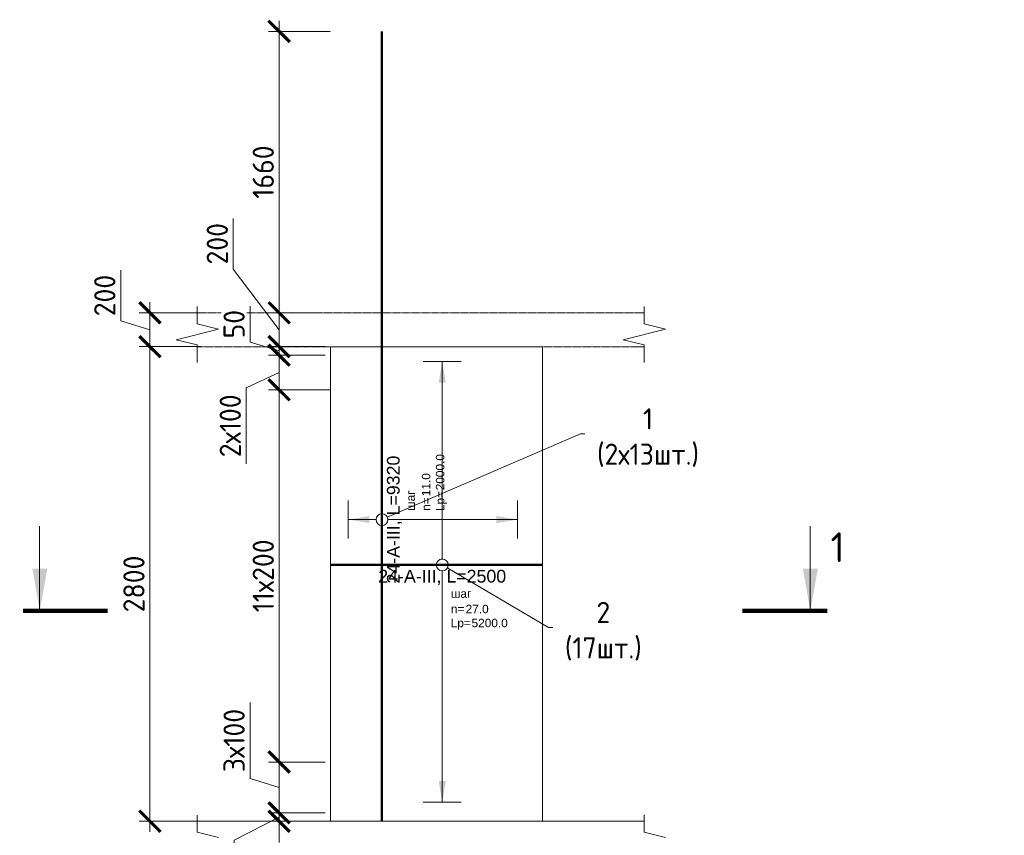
# Model space of a CAD drawing. Header units: millimetres. Extents: x 263826 to 1718326, y -423071 to 70137.
# Tile 330 of 486: x 595874 to 607486, y -192821 to -183197. Entities that reach past the tile are written whole.
import ezdxf
from ezdxf import colors
from ezdxf.entities.mleader import LeaderData, LeaderLine
from ezdxf.enums import TextEntityAlignment as Align
from ezdxf.math import Vec2, Vec3

# ---------------------------------------------------------------- set-up
doc = ezdxf.new("R2010")
doc.units = ezdxf.units.MM
doc.set_wipeout_variables(frame=1)
doc.linetypes.add('01 Штриховая _4 мм_', pattern=[6, 3.5, -2.5])
for name, color, linetype, lineweight in [('AF_Perekritie', 90, 'Continuous', 18), ('AF_Stena', 90, 'Continuous', 18), ('KR_Fundament', 253, 'Continuous', 18), ('АрмСтер', 2, 'Continuous', 50), ('Выноски', 20, 'Continuous', 20), ('подоснова', 151, 'Continuous', 5), ('РАЗМЕРЫ', 1, 'Continuous', 9)]:
    doc.layers.add(name, color=color, linetype=linetype, lineweight=lineweight)
doc.layers.add('АрмСтер_атрибуты', color=2, linetype='Continuous', lineweight=0, plot=False)
doc.styles.add('GOST-2.304_Type-B', font='GOST_Common.ttf')
doc.styles.get("Standard").update_dxf_attribs({"font": 'arial.ttf'})
doc.styles.add('Аннотативный', font='arial.ttf')
doc.dimstyles.new('мой 25', dxfattribs={"dimscale": 100, "dimtxt": 2.5, "dimasz": 2.5, "dimexe": 1.25, "dimexo": 0.625, "dimtad": 1, "dimdec": 0, "dimlfac": 0.5, "dimtxsty": 'GOST-2.304_Type-B', "dimblk": 'ARCHTICK', "dimcen": 2.5, "dimdle": 1.25, "dimaunit": 1, "dimadec": 1, "dimazin": 2, "dimtfac": 1, "dimtdec": 0, "dimtmove": 1, "dimatfit": 3, "dimfxl": 6, "dimfxlon": 1, "dimtfill": 1, "dimlwd": -1, "dimlwe": -1, "dimarcsym": 0})

# ---------------------------------------------------------------- blocks, each defined once
blk = doc.blocks.new('_None')
blk = doc.blocks.new('_ArchTick')
at = {"color": 0, "linetype": 'ByBlock', "const_width": 0.15}
blk.add_lwpolyline([(-0.5, -0.5), (0.5, 0.5)], dxfattribs=at)
blk = doc.blocks.new('*D553')
at = {"layer": 'DEFPOINTS', "color": 0, "lineweight": 0, "transparency": 16777216}
for p in [(598934, -186655), (599500, -186655), (599500, -187055)]:
    blk.add_point(p, dxfattribs=at)
at = {"layer": 'РАЗМЕРЫ', "color": 0, "linetype": 'Continuous', "transparency": 16777216}
for p, q in [((598393, -186141), (598393, -185541)), ((598934, -186855), (598393, -186141)), ((598934, -187180), (598934, -186530)), ((599438, -186655), (598809, -186655)), ((599438, -187055), (598809, -187055))]:
    blk.add_line(p, q, dxfattribs=at)
at = {"layer": 'РАЗМЕРЫ', "color": 0, "transparency": 16777216, "xscale": 250, "yscale": 250, "zscale": 250}
for p, rotation in [((598934, -186655), 90), ((598934, -187055), 270)]:
    blk.add_blockref('_ArchTick', p, dxfattribs=dict(at, rotation=rotation))
at = {"layer": 'РАЗМЕРЫ', "color": 0, "lineweight": 0, "transparency": 16777216, "insert": (598205, -185841), "char_height": 250, "attachment_point": 5, "rotation": 90, "style": 'GOST-2.304_Type-B', "bg_fill": 3, "box_fill_scale": 1.1, "bg_fill_color": 256, "bg_fill_true_color": 13158600, "bg_fill_transparency": 0}
blk.add_mtext('200', dxfattribs=at)
blk = doc.blocks.new('*D551')
at = {"layer": 'DEFPOINTS', "color": 0, "transparency": 16777216}
for p in [(598934, -183335), (600147, -183335), (599500, -186655)]:
    blk.add_point(p, dxfattribs=at)
at = {"layer": 'РАЗМЕРЫ', "color": 0, "linetype": 'Continuous', "transparency": 16777216}
for p, q in [((598934, -186780), (598934, -183210)), ((599534, -183335), (598809, -183335)), ((599438, -186655), (598809, -186655))]:
    blk.add_line(p, q, dxfattribs=at)
at = {"layer": 'РАЗМЕРЫ', "color": 0, "transparency": 16777216, "xscale": 250, "yscale": 250, "zscale": 250}
for p, rotation in [((598934, -183335), 90), ((598934, -186655), 270)]:
    blk.add_blockref('_ArchTick', p, dxfattribs=dict(at, rotation=rotation))
at = {"layer": 'РАЗМЕРЫ', "color": 0, "lineweight": 0, "transparency": 16777216, "insert": (598747, -184995), "char_height": 250, "attachment_point": 5, "rotation": 90, "style": 'GOST-2.304_Type-B', "bg_fill": 3, "box_fill_scale": 1.1, "bg_fill_color": 256, "bg_fill_true_color": 13158600, "bg_fill_transparency": 0}
blk.add_mtext('1660', dxfattribs=at)
blk = doc.blocks.new('*U60')
at = {"layer": 'РАЗМЕРЫ'}
for p, q in [((112.5, 1200), (-112.5, 1200)), ((112.5, -1400), (-112.5, -1400))]:
    blk.add_line(p, q, dxfattribs=at)
at = {"layer": 'РАЗМЕРЫ', "ltscale": 15}
blk.add_line((0, -1400), (0, 1200), dxfattribs=at)
at = {"layer": 'РАЗМЕРЫ'}
for points in [[(0, 1200), (20.9, 1074.8), (-20.9, 1074.8)], [(0, -1400), (20.9, -1274.8), (-20.9, -1274.8)]]:
    blk.add_solid(points, dxfattribs=at)
at = {"layer": 'АрмСтер_атрибуты', "color": 215, "ltscale": 15, "style": 'Аннотативный'}
for s, p in [('шаг', (51.4, -194.2)), ('n=', (51.4, -285.1)), ('Lр=', (50.2, -367.8))]:
    blk.add_text(s, height=50, dxfattribs=at).set_placement(p)
at = {"layer": 'АрмСтер_атрибуты', "flags": 9}
for tag, p in [('МАССА', (-1033.5, -10.5)), ('ОБОЗНАЧЕНИЕ', (-1033.5, -124.4))]:
    blk.add_attdef(tag, p, '', height=75, dxfattribs=at)
at = {"layer": 'АрмСтер_атрибуты', "style": 'Аннотативный', "flags": 8}
blk.add_attdef('ПОЗ', (110, 29.6), '', height=75, dxfattribs=at)
at = {"layer": 'АрмСтер_атрибуты', "color": 215, "style": 'Аннотативный'}
for tag, p, flags in [('ШАГ', (190.9, -194.2), 10), ('КОЛ', (138, -285.1), 8), ('ШИРИНА', (172.9, -367.8), 8)]:
    blk.add_attdef(tag, p, '', height=50, dxfattribs=dict(at, flags=flags))
at = {"linetype": 'Continuous', "lineweight": 0}
blk.add_wipeout([(35, 0), (28.3, 20.6), (10.8, 33.3), (-10.8, 33.3), (-28.3, 20.6), (-35, 0), (-28.3, -20.6), (-10.8, -33.3), (10.8, -33.3), (28.3, -20.6)], dxfattribs=at)
at = {"color": 0, "linetype": 'ByBlock', "lineweight": -2, "ltscale": 100}
blk.add_line((-657.5, 0), (592.5, 0), dxfattribs=at)
at = {"layer": 'РАЗМЕРЫ'}
blk.add_circle((0, 0), 35, dxfattribs=at)
at = {"layer": 'АрмСтер_атрибуты', "style": 'Аннотативный', "flags": 8}
blk.add_attdef('НАИМЕНОВАНИЕ', text='', height=75, dxfattribs=at).set_placement((0, -29.3), align=Align.TOP_CENTER)
blk = doc.blocks.new('*U514')
at = {"layer": 'РАЗМЕРЫ'}
for p, q in [((112.5, 200), (-112.5, 200)), ((112.5, -800), (-112.5, -800))]:
    blk.add_line(p, q, dxfattribs=at)
at = {"layer": 'РАЗМЕРЫ', "ltscale": 15}
blk.add_line((0, -800), (0, 200), dxfattribs=at)
at = {"layer": 'РАЗМЕРЫ'}
for points in [[(0, 200), (20.9, 74.8), (-20.9, 74.8)], [(0, -800), (20.9, -674.8), (-20.9, -674.8)]]:
    blk.add_solid(points, dxfattribs=at)
at = {"layer": 'АрмСтер_атрибуты', "color": 215, "ltscale": 15, "style": 'Аннотативный'}
for s, p in [('шаг', (51.4, -194.2)), ('n=', (51.4, -285.1)), ('Lр=', (50.2, -367.8))]:
    blk.add_text(s, height=50, dxfattribs=at).set_placement(p)
at = {"layer": 'АрмСтер_атрибуты', "flags": 9}
for tag, p in [('МАССА', (-2096, -10.5)), ('ОБОЗНАЧЕНИЕ', (-2096, -124.4))]:
    blk.add_attdef(tag, p, '', height=75, dxfattribs=at)
at = {"layer": 'АрмСтер_атрибуты', "style": 'Аннотативный', "flags": 8}
blk.add_attdef('ПОЗ', (110, 29.6), '', height=75, dxfattribs=at)
at = {"layer": 'АрмСтер_атрибуты', "color": 215, "style": 'Аннотативный'}
for tag, p, flags in [('ШАГ', (190.9, -194.2), 10), ('КОЛ', (138, -285.1), 8), ('ШИРИНА', (172.9, -367.8), 8)]:
    blk.add_attdef(tag, p, '', height=50, dxfattribs=dict(at, flags=flags))
at = {"linetype": 'Continuous', "lineweight": 0}
blk.add_wipeout([(35, 0), (28.3, 20.6), (10.8, 33.3), (-10.8, 33.3), (-28.3, 20.6), (-35, 0), (-28.3, -20.6), (-10.8, -33.3), (10.8, -33.3), (28.3, -20.6)], dxfattribs=at)
at = {"color": 0, "linetype": 'ByBlock', "lineweight": -2, "ltscale": 100}
blk.add_line((-1780, 0), (2880, 0), dxfattribs=at)
at = {"layer": 'РАЗМЕРЫ'}
blk.add_circle((0, 0), 35, dxfattribs=at)
at = {"layer": 'АрмСтер_атрибуты', "style": 'Аннотативный', "flags": 8}
blk.add_attdef('НАИМЕНОВАНИЕ', text='', height=75, dxfattribs=at).set_placement((0, -29.3), align=Align.TOP_CENTER)
blk = doc.blocks.new('*D554')
at = {"layer": 'DEFPOINTS', "color": 0, "transparency": 16777216}
for p in [(598329, -186655), (597410, -187055), (598329, -187055)]:
    blk.add_point(p, dxfattribs=at)
at = {"layer": 'РАЗМЕРЫ', "color": 0, "linetype": 'Continuous', "transparency": 16777216}
for p, q in [((597066, -186752), (597066, -186152)), ((597410, -186530), (597410, -187180)), ((598010, -186655), (597285, -186655)), ((597410, -186855), (597066, -186752)), ((598010, -187055), (597285, -187055))]:
    blk.add_line(p, q, dxfattribs=at)
at = {"layer": 'РАЗМЕРЫ', "color": 0, "transparency": 16777216, "xscale": 250, "yscale": 250, "zscale": 250}
for p, rotation in [((597410, -186655), 90), ((597410, -187055), 270)]:
    blk.add_blockref('_ArchTick', p, dxfattribs=dict(at, rotation=rotation))
at = {"layer": 'РАЗМЕРЫ', "color": 0, "lineweight": 0, "transparency": 16777216, "insert": (596878, -186452), "char_height": 250, "attachment_point": 5, "rotation": 90, "style": 'GOST-2.304_Type-B', "bg_fill": 3, "box_fill_scale": 1.1, "bg_fill_color": 256, "bg_fill_true_color": 13158600, "bg_fill_transparency": 0}
blk.add_mtext('200', dxfattribs=at)
blk = doc.blocks.new('*D555')
at = {"layer": 'DEFPOINTS', "color": 0, "transparency": 16777216}
for p in [(598329, -187055), (597410, -192655), (598887, -192655)]:
    blk.add_point(p, dxfattribs=at)
at = {"layer": 'РАЗМЕРЫ', "color": 0, "linetype": 'Continuous', "transparency": 16777216}
for p, q in [((597410, -186930), (597410, -192780)), ((598010, -187055), (597285, -187055)), ((598010, -192655), (597285, -192655))]:
    blk.add_line(p, q, dxfattribs=at)
at = {"layer": 'РАЗМЕРЫ', "color": 0, "transparency": 16777216, "xscale": 250, "yscale": 250, "zscale": 250}
for p, rotation in [((597410, -187055), 90), ((597410, -192655), 270)]:
    blk.add_blockref('_ArchTick', p, dxfattribs=dict(at, rotation=rotation))
at = {"layer": 'РАЗМЕРЫ', "color": 0, "lineweight": 0, "transparency": 16777216, "insert": (597222, -189855), "char_height": 250, "attachment_point": 5, "rotation": 90, "style": 'GOST-2.304_Type-B', "bg_fill": 3, "box_fill_scale": 1.1, "bg_fill_color": 256, "bg_fill_true_color": 13158600, "bg_fill_transparency": 0}
blk.add_mtext('2800', dxfattribs=at)
blk = doc.blocks.new('*D552')
at = {"layer": 'DEFPOINTS', "color": 0, "transparency": 16777216}
for p in [(598934, -187055), (599539, -187055), (599539, -187156)]:
    blk.add_point(p, dxfattribs=at)
at = {"layer": 'РАЗМЕРЫ', "color": 0, "linetype": 'Continuous', "transparency": 16777216}
for p, q in [((598591, -187002), (598591, -186577)), ((598934, -187055), (598934, -186805)), ((598934, -187105), (598591, -187002)), ((599476, -187055), (598809, -187055)), ((598934, -187156), (598934, -187055)), ((598934, -187156), (598934, -187055)), ((599476, -187156), (598809, -187156)), ((598934, -187156), (598934, -187406))]:
    blk.add_line(p, q, dxfattribs=at)
at = {"layer": 'РАЗМЕРЫ', "color": 0, "transparency": 16777216, "xscale": 250, "yscale": 250, "zscale": 250}
for p, rotation in [((598934, -187055), 270), ((598934, -187156), 90)]:
    blk.add_blockref('_ArchTick', p, dxfattribs=dict(at, rotation=rotation))
at = {"layer": 'РАЗМЕРЫ', "color": 0, "lineweight": 0, "transparency": 16777216, "insert": (598403, -186790), "char_height": 250, "attachment_point": 5, "rotation": 90, "style": 'GOST-2.304_Type-B', "bg_fill": 3, "box_fill_scale": 1.1, "bg_fill_color": 256, "bg_fill_true_color": 13158600, "bg_fill_transparency": 0}
blk.add_mtext('50', dxfattribs=at)
blk = doc.blocks.new('*D743')
at = {"layer": 'DEFPOINTS', "color": 0, "transparency": 16777216}
for p in [(598934, -192556), (599539, -192556), (599539, -192655)]:
    blk.add_point(p, dxfattribs=at)
at = {"layer": 'РАЗМЕРЫ', "color": 0, "linetype": 'Continuous', "transparency": 16777216}
for p, q in [((598934, -192556), (598934, -192306)), ((598934, -192605), (598403, -192879)), ((599476, -192556), (598809, -192556)), ((598934, -192655), (598934, -192556)), ((598934, -192655), (598934, -192556)), ((599476, -192655), (598809, -192655)), ((598934, -192655), (598934, -192905)), ((598403, -192879), (598403, -193304))]:
    blk.add_line(p, q, dxfattribs=at)
at = {"layer": 'РАЗМЕРЫ', "color": 0, "transparency": 16777216, "xscale": 250, "yscale": 250, "zscale": 250}
for p, rotation in [((598934, -192556), 270), ((598934, -192655), 90)]:
    blk.add_blockref('_ArchTick', p, dxfattribs=dict(at, rotation=rotation))
at = {"layer": 'РАЗМЕРЫ', "color": 0, "lineweight": 0, "transparency": 16777216, "insert": (598216, -193091), "char_height": 250, "attachment_point": 5, "rotation": 90, "style": 'GOST-2.304_Type-B', "bg_fill": 3, "box_fill_scale": 1.1, "bg_fill_color": 256, "bg_fill_true_color": 13158600, "bg_fill_transparency": 0}
blk.add_mtext('50', dxfattribs=at)
blk = doc.blocks.new('*D744')
at = {"layer": 'DEFPOINTS', "color": 0, "transparency": 16777216}
for p in [(599539, -187156), (598934, -187565), (599227, -187565)]:
    blk.add_point(p, dxfattribs=at)
at = {"layer": 'РАЗМЕРЫ', "color": 0, "linetype": 'Continuous', "transparency": 16777216}
for p, q in [((598934, -187031), (598934, -187690)), ((599476, -187156), (598809, -187156)), ((598934, -187360), (598546, -187539)), ((598546, -187539), (598546, -188439)), ((599164, -187565), (598809, -187565))]:
    blk.add_line(p, q, dxfattribs=at)
at = {"layer": 'РАЗМЕРЫ', "color": 0, "transparency": 16777216, "xscale": 250, "yscale": 250, "zscale": 250}
for p, rotation in [((598934, -187156), 90), ((598934, -187565), 270)]:
    blk.add_blockref('_ArchTick', p, dxfattribs=dict(at, rotation=rotation))
at = {"layer": 'РАЗМЕРЫ', "color": 0, "lineweight": 0, "transparency": 16777216, "insert": (598358, -187989), "char_height": 250, "attachment_point": 5, "rotation": 90, "style": 'GOST-2.304_Type-B', "bg_fill": 3, "box_fill_scale": 1.1, "bg_fill_color": 256, "bg_fill_true_color": 13158600, "bg_fill_transparency": 0}
blk.add_mtext('2х100', dxfattribs=at)
blk = doc.blocks.new('*D1741')
at = {"layer": 'DEFPOINTS', "color": 0, "transparency": 16777216}
for p in [(598934, -191956), (599539, -191956), (599440, -192556)]:
    blk.add_point(p, dxfattribs=at)
at = {"layer": 'РАЗМЕРЫ', "color": 0, "linetype": 'Continuous', "transparency": 16777216}
for p, q in [((598591, -192152), (598591, -191252)), ((598934, -192681), (598934, -191831)), ((599476, -191956), (598809, -191956)), ((598934, -192256), (598591, -192152)), ((599377, -192556), (598809, -192556))]:
    blk.add_line(p, q, dxfattribs=at)
at = {"layer": 'РАЗМЕРЫ', "color": 0, "transparency": 16777216, "xscale": 250, "yscale": 250, "zscale": 250}
for p, rotation in [((598934, -191956), 90), ((598934, -192556), 270)]:
    blk.add_blockref('_ArchTick', p, dxfattribs=dict(at, rotation=rotation))
at = {"layer": 'РАЗМЕРЫ', "color": 0, "lineweight": 0, "transparency": 16777216, "insert": (598403, -191702), "char_height": 250, "attachment_point": 5, "rotation": 90, "style": 'GOST-2.304_Type-B', "bg_fill": 3, "box_fill_scale": 1.1, "bg_fill_color": 256, "bg_fill_true_color": 13158600, "bg_fill_transparency": 0}
blk.add_mtext('3х100', dxfattribs=at)
blk = doc.blocks.new('*D1742')
at = {"layer": 'DEFPOINTS', "color": 0, "transparency": 16777216}
for p in [(598934, -187565), (599599, -187565), (599508, -191956)]:
    blk.add_point(p, dxfattribs=at)
at = {"layer": 'РАЗМЕРЫ', "color": 0, "linetype": 'Continuous', "transparency": 16777216}
for p, q in [((598934, -192081), (598934, -187440)), ((599534, -187565), (598809, -187565)), ((599446, -191956), (598809, -191956))]:
    blk.add_line(p, q, dxfattribs=at)
at = {"layer": 'РАЗМЕРЫ', "color": 0, "transparency": 16777216, "xscale": 250, "yscale": 250, "zscale": 250}
for p, rotation in [((598934, -187565), 90), ((598934, -191956), 270)]:
    blk.add_blockref('_ArchTick', p, dxfattribs=dict(at, rotation=rotation))
at = {"layer": 'РАЗМЕРЫ', "color": 0, "lineweight": 0, "transparency": 16777216, "insert": (598747, -189760), "char_height": 250, "attachment_point": 5, "rotation": 90, "style": 'GOST-2.304_Type-B', "bg_fill": 3, "box_fill_scale": 1.1, "bg_fill_color": 256, "bg_fill_true_color": 13158600, "bg_fill_transparency": 0}
blk.add_mtext('11х200', dxfattribs=at)

msp = doc.modelspace()

# ---------------------------------------------------------------- hatches: boundary and pattern name
at = {"layer": 'Выноски'}
for points in [[(596111.95235, -190173.34139), (596200.11584, -189673.34136), (596023.78885, -189673.34136)], [(605198.66263, -190173.34139), (605286.82612, -189673.34136), (605110.49913, -189673.34136)]]:
    msp.add_hatch(color=256, dxfattribs=at).paths.add_polyline_path(points, flags=0)

# ---------------------------------------------------------------- linework, layer by layer
at = {"layer": 'AF_Perekritie', "linetype": '01 Штриховая _4 мм_', "lineweight": 9}
for p, q in [((603159.13827, -186655.3563, 3100), (603240.49464, -186655.3563, 3100)), ((603159.13827, -186655.3563, 3100), (603240.49464, -186655.3563, 3100)), ((603240.49464, -187055.3563, 3100), (603159.13827, -187055.3563, 3100)), ((603240.49464, -187055.3563, 3100), (603159.13827, -187055.3563, 3100)), ((603159.13827, -192655.3563, 3100), (603240.49464, -192655.3563, 3100))]:
    msp.add_line(p, q, dxfattribs=at)
at = {"layer": 'AF_Stena', "lineweight": 0}
msp.add_line((602038.98916, -192655.3563, 3100), (602038.98916, -187055.3563, 3100), dxfattribs=at)
at = {"layer": 'AF_Stena', "lineweight": 20, "elevation": 3100}
for points in [[(597968.21009, -186730.3563), (597968.21009, -186580.3563)], [(597968.21009, -186730.3563), (597968.21009, -186580.3563)], [(603240.49464, -186730.3563), (603240.49464, -186580.3563)], [(603240.49464, -186730.3563), (603240.49464, -186580.3563)], [(597968.21009, -186730.3563), (597968.21009, -186785.3565)], [(597968.21009, -186730.3563), (597968.21009, -186785.3565)], [(603240.49464, -186730.3563), (603240.49464, -186785.3565)], [(603240.49464, -186730.3563), (603240.49464, -186785.3565)], [(603240.49464, -186785.3565), (603490.49464, -186847.8565)], [(603240.49464, -186785.3565), (603490.49464, -186847.8565)], [(603490.49464, -186847.8565), (602990.49464, -186972.8565)], [(603490.49464, -186847.8565), (602990.49464, -186972.8565)], [(597718.21009, -186972.8565), (597968.21009, -187035.3565)], [(597718.21009, -186972.8565), (597968.21009, -187035.3565)], [(597968.21009, -187035.3565), (597968.21009, -187090.3567)], [(597968.21009, -187035.3565), (597968.21009, -187090.3567)], [(602990.49464, -186972.8565), (603240.49464, -187035.3565)], [(602990.49464, -186972.8565), (603240.49464, -187035.3565)], [(603240.49464, -187035.3565), (603240.49464, -187090.3567)], [(603240.49464, -187035.3565), (603240.49464, -187090.3567)], [(597968.21009, -187090.3567), (597968.21009, -187240.3567)], [(597968.21009, -187090.3567), (597968.21009, -187240.3567)], [(603240.49464, -187090.3567), (603240.49464, -187240.3567)], [(603240.49464, -187090.3567), (603240.49464, -187240.3567)], [(603240.49464, -192730.3563), (603240.49464, -192580.3563)], [(603240.49464, -192730.3563), (603240.49464, -192785.3565)], [(603240.49464, -192785.3565), (603490.49464, -192847.8565)]]:
    msp.add_lwpolyline(points, dxfattribs=at)
at = {"layer": 'АрмСтер', "ltscale": 15}
msp.add_line((600146.82798, -192655.3563, 3100), (600146.82798, -183335.3563, 3100), dxfattribs=at)
at = {"layer": 'Выноски'}
for p, q in [((596108.81449, -190173.34139, 3100), (596108.81449, -189173.34137, 3100)), ((605198.66263, -190173.34139, 3100), (605198.66263, -189173.34133, 3100))]:
    msp.add_line(p, q, dxfattribs=at)
at = {"layer": 'Выноски', "elevation": 3100}
for points in [[(596911.95239, -190173.34139, 50, 50, 0), (595911.95233, -190173.34139, 50, 50, 0)], [(604398.66258, -190173.34139, 50, 50, 0), (605398.66264, -190173.34139, 50, 50, 0)]]:
    msp.add_lwpolyline(points, format="xyseb", dxfattribs=at)

# ---------------------------------------------------------------- texts
at = {"layer": 'Выноски', "style": 'GOST-2.304_Type-B'}
msp.add_text('1', height=350.00002, dxfattribs=at).set_placement((605438.0297, -189596.4743, 3100))

# ---------------------------------------------------------------- dimensions: what is measured, and where the dimension line sits
at = {"layer": 'РАЗМЕРЫ', "color": 146, "lineweight": 0}
dim = msp.add_linear_dim(base=(598934.27044, -186655.3563, 3100), p1=(599500.21961, -187055.3563, 3100), p2=(599500.21961, -186655.3563, 3100), angle=90, dimstyle='мой 25', dxfattribs=at)
dim.commit()
dim.dimension.update_dxf_attribs({"geometry": '*D553', "text_midpoint": (598392.98938, -186078.10871, 3100), "dimtype": 160})

# ---------------------------------------------------------------- leaders
at = {"layer": 'подоснова'}
ml = msp.add_multileader_mtext('Standard', dxfattribs=at)
ml.set_content('1 (2х13шт.)', color=256, style='GOST-2.304_Type-B')
ml.set_leader_properties(color=256, linetype='ByLayer', lineweight=15)
ml.set_arrow_properties(name='NONE')
ml.build(insert=Vec2(0, 0))
ml.multileader.update_dxf_attribs({"text_left_attachment_type": 6, "text_right_attachment_type": 6, "dogleg_length": 10, "arrow_head_size": 18})
ctx = ml.context
ctx.base_point, ctx.char_height, ctx.arrow_head_size, ctx.landing_gap_size, ctx.plane_origin = Vec3(602496.53769, -188082.21249, 3100), 250, 18, 20, Vec3(599742.93478, -186779.68171, 3100)
ctx.left_attachment, ctx.right_attachment, ctx.text_align_type = 6, 6, 1
notes = []
notes.append((ctx, [(0, (1, 1, 0), (602486.53769, -188082.21249, 3100), (1, 0), 10, [(0, [(600146.82798, -189095.3563, 3100)], 0, [])])]))
ctx.mtext.insert, ctx.mtext.width, ctx.mtext.alignment, ctx.mtext.flow_direction = Vec3(603284.34072, -187782.21249, 3100), 22.8977991, 2, 5
ml = msp.add_multileader_mtext('Standard', dxfattribs=at)
ml.set_content('2 (17шт.)', color=256, style='GOST-2.304_Type-B')
ml.set_leader_properties(color=256, linetype='ByLayer', lineweight=15)
ml.set_arrow_properties(name='NONE')
ml.build(insert=Vec2(0, 0))
ml.multileader.update_dxf_attribs({"text_left_attachment_type": 6, "text_right_attachment_type": 6, "dogleg_length": 10, "arrow_head_size": 18})
ctx = ml.context
ctx.base_point, ctx.char_height, ctx.arrow_head_size, ctx.landing_gap_size, ctx.plane_origin = Vec3(602119.66939, -190366.74545, 3100), 250, 18, 20, Vec3(600016.82157, -189820.69964, 3100)
ctx.left_attachment, ctx.right_attachment, ctx.text_align_type = 6, 6, 1
notes.append((ctx, [(0, (1, 1, 0), (602109.66939, -190366.74545, 3100), (1, 0), 10, [(0, [(600857.40653, -189629.73715, 3100)], 0, [])])]))
ctx.mtext.insert, ctx.mtext.width, ctx.mtext.alignment, ctx.mtext.flow_direction = Vec3(602757.47242, -190066.74545, 3100), 22.8977991, 2, 5
for ctx, leaders in notes:
    for number, flags, end, landing, length, lines in leaders:
        leader = LeaderData()
        leader.index, (leader.has_last_leader_line, leader.has_dogleg_vector, leader.attachment_direction) = number, flags
        leader.last_leader_point, leader.dogleg_vector, leader.dogleg_length = Vec3(end), Vec3(landing), length
        for number, points, colour, breaks in lines:
            line = LeaderLine()
            line.index, line.vertices, line.color, line.breaks = number, Vec3.list(points), colors.encode_raw_color(colour), breaks
            leader.lines.append(line)
        ctx.leaders.append(leader)

# ---------------------------------------------------------------- next in the draw order: linework, layer by layer
at = {"layer": 'AF_Perekritie', "linetype": '01 Штриховая _4 мм_', "lineweight": 9}
msp.add_line((597968.21009, -187055.3563, 3100), (603159.03905, -187055.3563, 3100), dxfattribs=at)
at = {"layer": 'AF_Stena', "lineweight": 0}
for p, q in [((602038.98916, -187055.3563, 3100), (599538.98916, -187055.3563, 3100)), ((599538.98916, -187055.3563, 3100), (599538.98916, -192655.3563, 3100))]:
    msp.add_line(p, q, dxfattribs=at)
at = {"layer": 'AF_Stena', "lineweight": 20, "elevation": 3100}
for points in [[(597968.21009, -186785.3565), (598218.21009, -186847.8565)], [(597968.21009, -186785.3565), (598218.21009, -186847.8565)], [(598218.21009, -186847.8565), (597718.21009, -186972.8565)], [(598218.21009, -186847.8565), (597718.21009, -186972.8565)]]:
    msp.add_lwpolyline(points, dxfattribs=at)

# ---------------------------------------------------------------- next in the draw order: dimensions: what is measured, and where the dimension line sits
at = {"layer": 'РАЗМЕРЫ', "color": 146, "lineweight": 0, "true_color": 0x006272}
dim = msp.add_linear_dim(base=(598934.27044, -183335.3563, 3100), p1=(599500.21961, -186655.3563, 3100), p2=(600146.82798, -183335.3563, 3100), angle=90, dimstyle='мой 25', dxfattribs=at)
dim.commit()
dim.dimension.update_dxf_attribs({"geometry": '*D551', "text_midpoint": (598746.77044, -184995.3563, 3100)})

# ---------------------------------------------------------------- next in the draw order: linework, layer by layer
at = {"layer": 'AF_Perekritie', "linetype": '01 Штриховая _4 мм_', "lineweight": 9}
msp.add_line((603159.03905, -186655.3563, 3100), (597968.21009, -186655.3563, 3100), dxfattribs=at)

# ---------------------------------------------------------------- next in the draw order: block references
at = {"layer": 'АрмСтер', "ltscale": 15}
ref = msp.add_blockref('*U60', (600857.40653, -189629.73715, 3100), dxfattribs=dict(at, xscale=2, yscale=2, zscale=2))
ref.add_attrib('НАИМЕНОВАНИЕ', '24-A-III, L=2500', dxfattribs={"layer": 'АрмСтер_атрибуты', "height": 150, "style": 'Аннотативный', "flags": 8}).set_placement((600857.40653, -189688.41484, 3100), align=Align.TOP_CENTER)
ref.add_attrib('КОЛ', '27.0', (601133.50414, -190199.98756, 3100), dxfattribs={"layer": 'АрмСтер_атрибуты', "color": 215, "height": 100, "style": 'Аннотативный', "flags": 8})
ref.add_attrib('ШИРИНА', '5200.0', (601203.17631, -190365.33592, 3100), dxfattribs={"layer": 'АрмСтер_атрибуты', "color": 215, "height": 100, "style": 'Аннотативный', "flags": 8})

# ---------------------------------------------------------------- next in the draw order: block references
ref = msp.add_blockref('*U514', (600146.82798, -189095.3563, 3100), dxfattribs=dict(at, xscale=2, yscale=2, zscale=2, rotation=90))
ref.add_attrib('НАИМЕНОВАНИЕ', '24-A-III, L=9320', dxfattribs={"layer": 'АрмСтер_атрибуты', "height": 150, "rotation": 90, "style": 'Аннотативный', "flags": 8}).set_placement((600205.50566, -189095.3563, 3100), align=Align.TOP_CENTER)
ref.add_attrib('КОЛ', '11.0', (600717.07838, -188819.25869, 3100), dxfattribs={"layer": 'АрмСтер_атрибуты', "color": 215, "height": 100, "rotation": 90, "style": 'Аннотативный', "flags": 8})
ref.add_attrib('ШИРИНА', '2000.0', (600882.42674, -188749.58653, 3100), dxfattribs={"layer": 'АрмСтер_атрибуты', "color": 215, "height": 100, "rotation": 90, "style": 'Аннотативный', "flags": 8})

# ---------------------------------------------------------------- next in the draw order: linework, layer by layer
at = {"layer": 'AF_Perekritie', "linetype": '01 Штриховая _4 мм_', "lineweight": 9}
for p, q in [((603159.03905, -186655.3563, 3100), (597968.21009, -186655.3563, 3100)), ((597968.21009, -187055.3563, 3100), (603159.03905, -187055.3563, 3100))]:
    msp.add_line(p, q, dxfattribs=at)
at = {"layer": 'AF_Stena', "lineweight": 0}
for p, q in [((602038.98916, -187055.3563, 3100), (599538.98916, -187055.3563, 3100)), ((599538.98916, -192655.3563, 3100), (602038.98916, -192655.3563, 3100))]:
    msp.add_line(p, q, dxfattribs=at)
at = {"layer": 'KR_Fundament', "lineweight": 9}
msp.add_line((603240.49464, -192655.3563, 3100), (597968.21009, -192655.3563, 3100), dxfattribs=at)

# ---------------------------------------------------------------- next in the draw order: dimensions: what is measured, and where the dimension line sits
at = {"layer": 'РАЗМЕРЫ', "color": 146, "lineweight": 0}
dim = msp.add_linear_dim(base=(597409.7127, -187055.3563, 3100), p1=(598328.68003, -186655.3563, 3100), p2=(598328.68003, -187055.3563, 3100), angle=90, dimstyle='мой 25', dxfattribs=at)
dim.commit()
dim.dimension.update_dxf_attribs({"geometry": '*D554', "text_midpoint": (596878.4627, -186689.7313, 3100)})

# ---------------------------------------------------------------- next in the draw order: dimensions: what is measured, and where the dimension line sits
dim = msp.add_linear_dim(base=(597409.7127, -192655.3563, 3100), p1=(598328.68003, -187055.3563, 3100), p2=(598887.35322, -192655.3563, 3100), angle=90, dimstyle='мой 25', dxfattribs=at)
dim.commit()
dim.dimension.update_dxf_attribs({"geometry": '*D555', "text_midpoint": (597222.2127, -189855.3563, 3100)})

# ---------------------------------------------------------------- next in the draw order: linework, layer by layer
at = {"layer": 'AF_Stena', "lineweight": 20, "elevation": 3100}
for points in [[(597968.21009, -192732.3563), (597968.21009, -192582.3563)], [(597968.21009, -192730.3563), (597968.21009, -192785.3565)], [(597968.21009, -192785.3565), (598218.21009, -192847.8565)]]:
    msp.add_lwpolyline(points, dxfattribs=at)
at = {"layer": 'KR_Fundament', "lineweight": 9}
msp.add_line((603159.03905, -192655.3563, 3100), (597968.21009, -192655.3563, 3100), dxfattribs=at)

# ---------------------------------------------------------------- next in the draw order: dimensions: what is measured, and where the dimension line sits
at = {"layer": 'РАЗМЕРЫ', "color": 146, "lineweight": 0, "true_color": 0x006272}
dim = msp.add_linear_dim(base=(598934.27044, -187055.3563, 3100), p1=(599538.98916, -187155.50792, 3100), p2=(599538.98916, -187055.3563, 3100), angle=90, dimstyle='мой 25', dxfattribs=at)
dim.commit()
dim.dimension.update_dxf_attribs({"geometry": '*D552', "text_midpoint": (598403.02044, -186939.80711, 3100)})

# ---------------------------------------------------------------- next in the draw order: dimensions: what is measured, and where the dimension line sits
dim = msp.add_linear_dim(base=(598934.27044, -187565.3563, 3100), p1=(599538.98916, -187155.50792, 3100), p2=(599226.5683, -187565.3563, 3100), angle=90, text='2х100', dimstyle='мой 25', dxfattribs=at)
dim.commit()
dim.dimension.update_dxf_attribs({"geometry": '*D744', "text_midpoint": (598545.82827, -187601.27635, 3100), "dimtype": 160})
dim = msp.add_linear_dim(base=(598934.27044, -192555.50792, 3100), p1=(599538.98916, -192655.3563, 3100), p2=(599538.98916, -192555.50792, 3100), angle=90, dimstyle='мой 25', dxfattribs=at)
dim.commit()
dim.dimension.update_dxf_attribs({"geometry": '*D743', "text_midpoint": (598403.02044, -192941.23746, 3100), "dimtype": 160})

# ---------------------------------------------------------------- next in the draw order: dimensions: what is measured, and where the dimension line sits
dim = msp.add_linear_dim(base=(598934.27044, -191955.50792, 3100), p1=(599439.98252, -192555.50792, 3100), p2=(599538.98916, -191955.50792, 3100), angle=90, text='3х100', dimstyle='мой 25', dxfattribs=at)
dim.commit()
dim.dimension.update_dxf_attribs({"geometry": '*D1741', "text_midpoint": (598403.02044, -192089.88292, 3100)})

# ---------------------------------------------------------------- next in the draw order: dimensions: what is measured, and where the dimension line sits
dim = msp.add_linear_dim(base=(598934.27044, -187565.3563, 3100), p1=(599508.3619, -191955.50792, 3100), p2=(599598.98916, -187565.3563, 3100), angle=90, text='11х200', dimstyle='мой 25', dxfattribs=at)
dim.commit()
dim.dimension.update_dxf_attribs({"geometry": '*D1742', "text_midpoint": (598746.77044, -189760.43211, 3100)})

# ---------------------------------------------------------------- next in the draw order: texts
at = {"ltscale": 100, "char_height": 250, "width": 17398.1240905, "attachment_point": 1, "style": 'GOST-2.304_Type-B'}
for insert in [(525468.55833, -188536.45633, 3100), (570575.4032, -188536.45633, 3100)]:
    msp.add_mtext('\\pi-750,l750,t750,5000;1.^IОбщие примечания см. лист 1\\P2.^IШпильки поз.3 устанавливать с шагом 400 по вертикали и с шагом  400 по горизонтали .\\P3.^IАрмирование пилонов  выполнять отдельными стержнями. Арматуру вязать вязальной проволокой в каждом пересечении.\\P{\\C7;4.^IДиаметр оправки стержня при d<20мм - 5d, при d≥20мм - 8d}', dxfattribs=dict(at, insert=insert))

doc.saveas('drawing.dxf')
